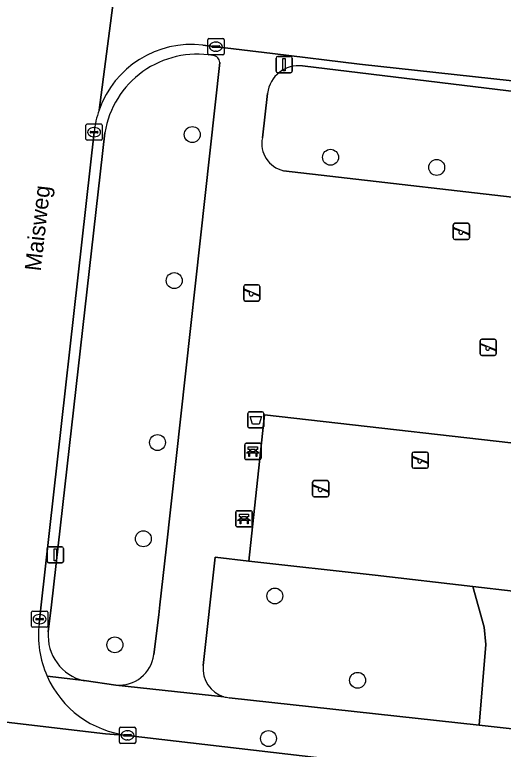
# Model space of a CAD drawing. Extents: x 162026 to 163502, y 387295 to 388169.
# Drawn here: x 162820.92 to 162850.95, y 387491.11 to 387536.26 of the extents above; entities that cross this region are included whole.
import ezdxf

# ---------------------------------------------------------------- set-up
doc = ezdxf.new("R2010")
doc.units = 0
for name, color, linetype in [('IMGEO_Afvalbak', 7, 'Continuous'), ('IMGEO_Bank', 7, 'Continuous'), ('IMGEO_Boom', 7, 'Continuous'), ('IMGEO_Groenvoorziening', 7, 'Continuous'), ('IMGEO_Kolk', 7, 'Continuous'), ('IMGEO_Lichtmast', 7, 'Continuous'), ('IMGEO_Openbare_ruimte_label', 7, 'Continuous'), ('IMGEO_Rijbaan_lokaal_open', 7, 'Continuous'), ('IMGEO_Speelvoorziening', 7, 'Continuous'), ('IMGEO_Terreindeel_zand', 7, 'Continuous'), ('IMGEO_Voetpad_open', 7, 'Continuous')]:
    doc.layers.add(name, color=color, linetype=linetype)

msp = doc.modelspace()

# ---------------------------------------------------------------- linework, layer by layer
at = {"layer": 'IMGEO_Afvalbak'}
for p, q in [((162835.239, 387510.96), (162835.239, 387511.76)), ((162835.239, 387511.76), (162835.239, 387510.96)), ((162835.339, 387511.86), (162836.129, 387511.86)), ((162836.129, 387511.86), (162835.339, 387511.86)), ((162836.229, 387511.76), (162836.229, 387510.96)), ((162836.229, 387510.96), (162836.229, 387511.76)), ((162836.129, 387510.86), (162835.339, 387510.86)), ((162835.339, 387510.86), (162836.129, 387510.86))]:
    msp.add_line(p, q, dxfattribs=at)
msp.add_lwpolyline([(162835.382, 387511.574), (162836.086, 387511.574), (162835.937, 387511.104), (162835.531, 387511.104), (162835.382, 387511.574)], dxfattribs=at)
for centre, start, end in [((162835.339, 387511.76), 90, 180), ((162835.339, 387511.76), 90, 180), ((162836.129, 387511.76), 0, 90), ((162836.129, 387511.76), 360, 90), ((162835.339, 387510.96), 180, 270), ((162835.339, 387510.96), 180, 270), ((162836.129, 387510.96), 270, 0), ((162836.129, 387510.96), 270, 0)]:
    msp.add_arc(centre, 0.1, start, end, dxfattribs=at)
at = {"layer": 'IMGEO_Bank'}
for p, q in [((162835.06, 387508.994), (162835.06, 387509.835)), ((162835.06, 387509.835), (162835.06, 387508.994)), ((162835.135, 387509.919), (162835.976, 387509.919)), ((162835.976, 387509.919), (162835.135, 387509.919)), ((162836.06, 387509.844), (162836.06, 387509.003)), ((162836.06, 387509.003), (162836.06, 387509.844)), ((162835.757, 387509.317), (162835.364, 387509.317)), ((162835.369, 387509.425), (162835.369, 387509.531)), ((162835.413, 387509.531), (162835.413, 387509.425)), ((162835.701, 387509.537), (162835.419, 387509.537)), ((162835.419, 387509.419), (162835.701, 387509.419)), ((162835.707, 387509.425), (162835.707, 387509.531)), ((162835.751, 387509.531), (162835.751, 387509.425)), ((162835.985, 387508.919), (162835.144, 387508.919)), ((162835.144, 387508.919), (162835.985, 387508.919)), ((162834.515, 387504.854), (162834.515, 387505.695)), ((162834.515, 387505.695), (162834.515, 387504.854)), ((162834.59, 387505.779), (162835.431, 387505.779)), ((162835.431, 387505.779), (162834.59, 387505.779)), ((162835.515, 387505.704), (162835.515, 387504.863)), ((162835.515, 387504.863), (162835.515, 387505.704)), ((162835.212, 387505.177), (162834.819, 387505.177)), ((162834.824, 387505.285), (162834.824, 387505.391)), ((162834.868, 387505.391), (162834.868, 387505.285)), ((162835.156, 387505.397), (162834.874, 387505.397)), ((162834.874, 387505.279), (162835.156, 387505.279)), ((162835.162, 387505.285), (162835.162, 387505.391)), ((162835.206, 387505.391), (162835.206, 387505.285)), ((162835.44, 387504.779), (162834.599, 387504.779)), ((162834.599, 387504.779), (162835.44, 387504.779))]:
    msp.add_line(p, q, dxfattribs=at)
for points in [[(162835.363, 387509.537), (162835.277, 387509.537), (162835.277, 387509.698), (162835.84, 387509.698), (162835.84, 387509.537), (162835.757, 387509.537)], [(162835.307, 387509.317), (162835.165, 387509.317), (162835.277, 387509.419), (162835.363, 387509.419)], [(162835.357, 387509.31), (162835.357, 387509.103), (162835.314, 387509.103), (162835.314, 387509.31)], [(162835.757, 387509.419), (162835.84, 387509.419), (162835.952, 387509.317), (162835.813, 387509.317)], [(162835.807, 387509.31), (162835.807, 387509.103), (162835.763, 387509.103), (162835.763, 387509.31)], [(162834.818, 387505.397), (162834.732, 387505.397), (162834.732, 387505.558), (162835.295, 387505.558), (162835.295, 387505.397), (162835.212, 387505.397)], [(162834.762, 387505.177), (162834.62, 387505.177), (162834.732, 387505.279), (162834.818, 387505.279)], [(162834.812, 387505.17), (162834.812, 387504.963), (162834.769, 387504.963), (162834.769, 387505.17)], [(162835.212, 387505.279), (162835.295, 387505.279), (162835.407, 387505.177), (162835.268, 387505.177)], [(162835.262, 387505.17), (162835.262, 387504.963), (162835.218, 387504.963), (162835.218, 387505.17)]]:
    msp.add_lwpolyline(points, dxfattribs=at)
for centre, radius, start, end in [((162835.138, 387509.841), 0.0779, 92.4484, 184.2845), ((162835.138, 387509.841), 0.0779, 92.4484, 184.2845), ((162835.982, 387509.841), 0.0779, 2.4484, 94.2845), ((162835.982, 387509.841), 0.0779, 2.4484, 94.2845), ((162835.307, 387509.31), 0.00671, 2.8957, 87.1043), ((162835.364, 387509.31), 0.00671, 92.8957, 177.1043), ((162835.362, 387509.53), 0.00671, 2.8957, 87.1043), ((162835.362, 387509.426), 0.00671, 272.8957, 357.1043), ((162835.419, 387509.53), 0.00671, 92.8957, 177.1043), ((162835.419, 387509.426), 0.00671, 182.8957, 267.1043), ((162835.701, 387509.53), 0.00671, 2.8957, 87.1043), ((162835.701, 387509.426), 0.00671, 272.8957, 357.1043), ((162835.758, 387509.53), 0.00671, 92.8957, 177.1043), ((162835.758, 387509.426), 0.00671, 182.8957, 267.1043), ((162835.756, 387509.31), 0.00671, 2.8957, 87.1043), ((162835.813, 387509.31), 0.00671, 92.8957, 177.1043), ((162835.138, 387508.997), 0.0779, 182.4484, 274.2845), ((162835.138, 387508.997), 0.0779, 182.4484, 274.2845), ((162835.982, 387508.997), 0.0779, 272.4484, 4.2845), ((162835.982, 387508.997), 0.0779, 272.4484, 4.2845), ((162834.593, 387505.701), 0.0779, 92.4484, 184.2845), ((162834.593, 387505.701), 0.0779, 92.4484, 184.2845), ((162835.437, 387505.701), 0.0779, 2.4484, 94.2845), ((162835.437, 387505.701), 0.0779, 2.4484, 94.2845), ((162834.762, 387505.17), 0.00671, 2.8957, 87.1043), ((162834.819, 387505.17), 0.00671, 92.8957, 177.1043), ((162834.817, 387505.39), 0.00671, 2.8957, 87.1043), ((162834.817, 387505.286), 0.00671, 272.8957, 357.1043), ((162834.874, 387505.39), 0.00671, 92.8957, 177.1043), ((162834.874, 387505.286), 0.00671, 182.8957, 267.1043), ((162835.156, 387505.39), 0.00671, 2.8957, 87.1043), ((162835.156, 387505.286), 0.00671, 272.8957, 357.1043), ((162835.213, 387505.39), 0.00671, 92.8957, 177.1043), ((162835.213, 387505.286), 0.00671, 182.8957, 267.1043), ((162835.211, 387505.17), 0.00671, 2.8957, 87.1043), ((162835.268, 387505.17), 0.00671, 92.8957, 177.1043), ((162834.593, 387504.857), 0.0779, 182.4484, 274.2845), ((162834.593, 387504.857), 0.0779, 182.4484, 274.2845), ((162835.437, 387504.857), 0.0779, 272.4484, 4.2845), ((162835.437, 387504.857), 0.0779, 272.4484, 4.2845)]:
    msp.add_arc(centre, radius, start, end, dxfattribs=at)
at = {"layer": 'IMGEO_Boom'}
for centre in [(162831.833, 387528.89), (162840.331, 387527.496), (162846.855, 387526.874), (162830.724, 387519.917), (162829.696, 387509.966), (162828.826, 387504.053), (162836.905, 387500.537), (162827.075, 387497.537), (162841.994, 387495.356), (162836.519, 387491.776)]:
    msp.add_circle(centre, 0.489, dxfattribs=at)
at = {"layer": 'IMGEO_Groenvoorziening'}
for points in [[(162829.474, 387496.934), (162829.768, 387499.376), (162829.839, 387500), (162830.227, 387503.414), (162833.52, 387533.316)], [(162855.496, 387531.062), (162838.616, 387533.112)], [(162836.457, 387531.418), (162836.143, 387528.69)], [(162826.462, 387529.003), (162823.172, 387500), (162822.983, 387498.333)], [(162837.434, 387526.669), (162854.883, 387524.661)], [(162857.255, 387521.007), (162856.373, 387520.877), (162855.025, 387509.543), (162854.543, 387505.196), (162854.093, 387501.133), (162854.029, 387500.556), (162849.07, 387501.125), (162849.768, 387498.612), (162849.868, 387497.553), (162849.46, 387492.596), (162859.991, 387491.439)], [(162849.768, 387498.612), (162849.07, 387501.125), (162843.08, 387501.812), (162835.306, 387502.682), (162833.24, 387502.913), (162832.508, 387496.261)], [(162834.091, 387494.285), (162849.46, 387492.596), (162849.868, 387497.553), (162849.768, 387498.612)], [(162825.178, 387495.333), (162827.138, 387495.061)]]:
    msp.add_lwpolyline(points, dxfattribs=at)
for centre, radius, start, end in [((162832.124, 387528.093), 5.735, 80.149, 170.8692), ((162833.102, 387533.325), 0.418, 358.8069, 89.5601), ((162838.384, 387531.185), 1.941, 83.1415, 173.0956), ((162837.82, 387528.338), 1.713, 168.1583, 256.982), ((162825.812, 387498.1), 2.839, 175.2924, 257.091), ((162827.324, 387497.223), 2.169, 265.0878, 352.3573), ((162834.288, 387496.064), 1.791, 173.6913, 253.5229), ((162834.278, 387496.035), 1.76, 253.5558, 263.8952)]:
    msp.add_arc(centre, radius, start, end, dxfattribs=at)
at = {"layer": 'IMGEO_Kolk'}
for p, q in [((162832.783, 387533.867), (162832.783, 387534.719)), ((162832.858, 387534.793), (162833.71, 387534.793)), ((162833.271, 387534.573), (162833.296, 387534.573)), ((162833.784, 387534.719), (162833.784, 387533.867)), ((162833.042, 387534.287), (162833.042, 387534.299)), ((162833.48, 387534.25), (162833.082, 387534.25)), ((162833.085, 387534.336), (162833.483, 387534.336)), ((162833.294, 387534.013), (162833.269, 387534.013)), ((162833.526, 387534.299), (162833.526, 387534.287)), ((162833.71, 387533.793), (162832.858, 387533.793)), ((162825.374, 387529.542), (162826.226, 387529.542)), ((162825.299, 387528.616), (162825.299, 387529.468)), ((162825.558, 387529.036), (162825.558, 387529.048)), ((162825.601, 387529.085), (162825.999, 387529.085)), ((162825.787, 387529.322), (162825.812, 387529.322)), ((162826.042, 387529.048), (162826.042, 387529.036)), ((162826.3, 387529.468), (162826.3, 387528.616)), ((162825.996, 387528.999), (162825.598, 387528.999)), ((162825.81, 387528.762), (162825.785, 387528.762)), ((162826.226, 387528.542), (162825.374, 387528.542)), ((162821.948, 387498.686), (162821.948, 387499.538)), ((162822.023, 387499.612), (162822.875, 387499.612)), ((162822.436, 387499.392), (162822.461, 387499.392)), ((162822.949, 387499.538), (162822.949, 387498.686)), ((162822.207, 387499.106), (162822.207, 387499.118)), ((162822.645, 387499.069), (162822.247, 387499.069)), ((162822.25, 387499.155), (162822.648, 387499.155)), ((162822.459, 387498.832), (162822.434, 387498.832)), ((162822.691, 387499.118), (162822.691, 387499.106)), ((162822.875, 387498.612), (162822.023, 387498.612)), ((162827.428, 387492.474), (162828.28, 387492.474)), ((162827.353, 387491.548), (162827.353, 387492.4)), ((162827.655, 387492.017), (162828.053, 387492.017)), ((162827.841, 387492.254), (162827.866, 387492.254)), ((162828.354, 387492.4), (162828.354, 387491.548)), ((162827.612, 387491.968), (162827.612, 387491.98)), ((162828.05, 387491.931), (162827.652, 387491.931)), ((162827.864, 387491.694), (162827.839, 387491.694)), ((162828.096, 387491.98), (162828.096, 387491.968)), ((162828.28, 387491.474), (162827.428, 387491.474))]:
    msp.add_line(p, q, dxfattribs=at)
for points in [[(162832.783, 387533.867), (162832.783, 387534.719)], [(162832.858, 387534.793), (162833.71, 387534.793)], [(162833.784, 387534.719), (162833.784, 387533.867)], [(162833.71, 387533.793), (162832.858, 387533.793)], [(162825.374, 387529.542), (162826.226, 387529.542)], [(162825.299, 387528.616), (162825.299, 387529.468)], [(162826.3, 387529.468), (162826.3, 387528.616)], [(162826.226, 387528.542), (162825.374, 387528.542)], [(162821.948, 387498.686), (162821.948, 387499.538)], [(162822.023, 387499.612), (162822.875, 387499.612)], [(162822.949, 387499.538), (162822.949, 387498.686)], [(162822.875, 387498.612), (162822.023, 387498.612)], [(162827.428, 387492.474), (162828.28, 387492.474)], [(162827.353, 387491.548), (162827.353, 387492.4)], [(162828.354, 387492.4), (162828.354, 387491.548)], [(162828.28, 387491.474), (162827.428, 387491.474)]]:
    msp.add_lwpolyline(points, dxfattribs=at)
for centre, radius, start, end in [((162832.86, 387534.717), 0.0765, 91.552, 178.448), ((162832.86, 387534.717), 0.0765, 91.552, 178.448), ((162833.708, 387534.717), 0.0765, 1.552, 88.448), ((162833.708, 387534.717), 0.0765, 1.552, 88.448), ((162833.082, 387534.296), 0.0403, 85.8775, 175.7526), ((162833.079, 387534.286), 0.0366, 178.938, 274.7102), ((162833.483, 387534.293), 0.043, 264.8664, 352.4533), ((162833.487, 387534.298), 0.0386, 1.7309, 96.639), ((162832.86, 387533.869), 0.0765, 181.552, 268.448), ((162832.86, 387533.869), 0.0765, 181.552, 268.448), ((162833.708, 387533.869), 0.0765, 271.552, 358.448), ((162833.708, 387533.869), 0.0765, 271.552, 358.448), ((162825.376, 387529.466), 0.0765, 91.552, 178.448), ((162825.376, 387529.466), 0.0765, 91.552, 178.448), ((162826.224, 387529.466), 0.0765, 1.552, 88.448), ((162826.224, 387529.466), 0.0765, 1.552, 88.448), ((162825.598, 387529.045), 0.0403, 85.8775, 175.7526), ((162825.595, 387529.035), 0.0366, 178.938, 274.7102), ((162825.999, 387529.042), 0.043, 264.8664, 352.4533), ((162826.003, 387529.047), 0.0386, 1.7309, 96.639), ((162825.376, 387528.618), 0.0765, 181.552, 268.448), ((162825.376, 387528.618), 0.0765, 181.552, 268.448), ((162826.224, 387528.618), 0.0765, 271.552, 358.448), ((162826.224, 387528.618), 0.0765, 271.552, 358.448), ((162822.025, 387499.536), 0.0765, 91.552, 178.448), ((162822.025, 387499.536), 0.0765, 91.552, 178.448), ((162822.873, 387499.536), 0.0765, 1.552, 88.448), ((162822.873, 387499.536), 0.0765, 1.552, 88.448), ((162822.247, 387499.115), 0.0403, 85.8775, 175.7526), ((162822.244, 387499.105), 0.0366, 178.938, 274.7102), ((162822.648, 387499.112), 0.043, 264.8664, 352.4533), ((162822.652, 387499.117), 0.0386, 1.7309, 96.639), ((162822.025, 387498.688), 0.0765, 181.552, 268.448), ((162822.025, 387498.688), 0.0765, 181.552, 268.448), ((162822.873, 387498.688), 0.0765, 271.552, 358.448), ((162822.873, 387498.688), 0.0765, 271.552, 358.448), ((162827.43, 387492.398), 0.0765, 91.552, 178.448), ((162827.43, 387492.398), 0.0765, 91.552, 178.448), ((162828.278, 387492.398), 0.0765, 1.552, 88.448), ((162828.278, 387492.398), 0.0765, 1.552, 88.448), ((162827.652, 387491.977), 0.0403, 85.8775, 175.7526), ((162828.057, 387491.979), 0.0386, 1.7309, 96.639), ((162827.649, 387491.967), 0.0366, 178.938, 274.7102), ((162828.053, 387491.974), 0.043, 264.8664, 352.4533), ((162827.43, 387491.55), 0.0765, 181.552, 268.448), ((162827.43, 387491.55), 0.0765, 181.552, 268.448), ((162828.278, 387491.55), 0.0765, 271.552, 358.448), ((162828.278, 387491.55), 0.0765, 271.552, 358.448)]:
    msp.add_arc(centre, radius, start, end, dxfattribs=at)
for centre, major_axis, ratio, start_param, end_param in [((162833.27, 387534.293), (-0.387, 0.002), 0.722429, 4.712389, 7.853982), ((162833.295, 387534.293), (-0.39, 0.002), 0.717154, 1.570796, 4.712389), ((162825.786, 387529.042), (-0.387, 0.002), 0.722429, 4.712389, 7.853982), ((162825.811, 387529.042), (-0.39, 0.002), 0.717154, 1.570796, 4.712389), ((162822.435, 387499.112), (-0.387, 0.002), 0.722429, 4.712389, 7.853982), ((162822.46, 387499.112), (-0.39, 0.002), 0.717154, 1.570796, 4.712389), ((162827.84, 387491.974), (-0.387, 0.002), 0.722429, 4.712389, 7.853982), ((162827.865, 387491.974), (-0.39, 0.002), 0.717154, 1.570796, 4.712389)]:
    msp.add_ellipse(centre, major_axis=major_axis, ratio=ratio, start_param=start_param, end_param=end_param, dxfattribs=at)
at = {"layer": 'IMGEO_Lichtmast'}
for p, q in [((162836.981, 387532.79), (162836.981, 387533.59)), ((162836.981, 387533.59), (162836.981, 387532.79)), ((162837.081, 387533.69), (162837.871, 387533.69)), ((162837.871, 387533.69), (162837.081, 387533.69)), ((162837.971, 387533.59), (162837.971, 387532.79)), ((162837.971, 387532.79), (162837.971, 387533.59)), ((162837.871, 387532.69), (162837.081, 387532.69)), ((162837.081, 387532.69), (162837.871, 387532.69)), ((162822.922, 387502.665), (162822.922, 387503.465)), ((162822.922, 387503.465), (162822.922, 387502.665)), ((162823.022, 387503.565), (162823.812, 387503.565)), ((162823.812, 387503.565), (162823.022, 387503.565)), ((162823.912, 387503.465), (162823.912, 387502.665)), ((162823.912, 387502.665), (162823.912, 387503.465)), ((162823.812, 387502.565), (162823.022, 387502.565)), ((162823.022, 387502.565), (162823.812, 387502.565))]:
    msp.add_line(p, q, dxfattribs=at)
for points in [[(162837.401, 387533.565), (162837.551, 387533.565), (162837.551, 387532.815), (162837.401, 387532.815), (162837.401, 387533.565)], [(162823.342, 387503.44), (162823.492, 387503.44), (162823.492, 387502.69), (162823.342, 387502.69), (162823.342, 387503.44)]]:
    msp.add_lwpolyline(points, dxfattribs=at)
for centre, start, end in [((162837.081, 387533.59), 90, 180), ((162837.081, 387533.59), 90, 180), ((162837.871, 387533.59), 0, 90), ((162837.871, 387533.59), 360, 90), ((162837.081, 387532.79), 180, 270), ((162837.081, 387532.79), 180, 270), ((162837.871, 387532.79), 270, 0), ((162837.871, 387532.79), 270, 0), ((162823.022, 387503.465), 90, 180), ((162823.022, 387503.465), 90, 180), ((162823.812, 387503.465), 0, 90), ((162823.812, 387503.465), 360, 90), ((162823.022, 387502.665), 180, 270), ((162823.022, 387502.665), 180, 270), ((162823.812, 387502.665), 270, 0), ((162823.812, 387502.665), 270, 0)]:
    msp.add_arc(centre, 0.1, start, end, dxfattribs=at)
at = {"layer": 'IMGEO_Rijbaan_lokaal_open'}
for points in [[(162828.096, 387545.674), (162826.104, 387530.4)], [(162826.104, 387530.4), (162828.096, 387545.674)], [(162832.483, 387534.391), (162836.756, 387533.869), (162842.113, 387533.215), (162857.311, 387531.556)], [(162822.417, 387498.844), (162822.553, 387500), (162825.799, 387529.046)], [(162827.85, 387491.973), (162826.501, 387492.061), (162809.575, 387494.059), (162809.066, 387494.139), (162756.513, 387500), (162684.573, 387508.154)], [(162809.066, 387494.139), (162809.575, 387494.059), (162826.501, 387492.061), (162827.85, 387491.973)], [(162861.279, 387488.075), (162827.85, 387491.973)]]:
    msp.add_lwpolyline(points, dxfattribs=at)
for centre, radius, start, end in [((162831.789, 387528.407), 6.024, 83.3864, 160.6777), ((162831.73, 387528.421), 5.964, 160.6235, 173.9876), ((162828.574, 387498.125), 6.199, 173.3391, 203.8838), ((162828.567, 387498.124), 6.192, 203.8983, 263.3472)]:
    msp.add_arc(centre, radius, start, end, dxfattribs=at)
at = {"layer": 'IMGEO_Speelvoorziening'}
for p, q in [((162847.875, 387522.54), (162847.875, 387523.34)), ((162847.875, 387523.34), (162847.875, 387522.54)), ((162847.944, 387523.165), (162848.82, 387522.812)), ((162847.975, 387523.44), (162848.765, 387523.44)), ((162848.765, 387523.44), (162847.975, 387523.44)), ((162848.865, 387523.34), (162848.865, 387522.54)), ((162848.865, 387522.54), (162848.865, 387523.34)), ((162848.258, 387522.968), (162847.919, 387523.105)), ((162848.796, 387522.752), (162848.456, 387522.889)), ((162848.765, 387522.44), (162847.975, 387522.44)), ((162847.975, 387522.44), (162848.765, 387522.44)), ((162834.993, 387518.76), (162834.993, 387519.56)), ((162834.993, 387519.56), (162834.993, 387518.76)), ((162835.093, 387519.66), (162835.883, 387519.66)), ((162835.883, 387519.66), (162835.093, 387519.66)), ((162835.983, 387519.56), (162835.983, 387518.76)), ((162835.983, 387518.76), (162835.983, 387519.56)), ((162835.376, 387519.188), (162835.037, 387519.325)), ((162835.062, 387519.385), (162835.938, 387519.032)), ((162835.914, 387518.972), (162835.574, 387519.109)), ((162835.883, 387518.66), (162835.093, 387518.66)), ((162835.093, 387518.66), (162835.883, 387518.66)), ((162849.525, 387515.417), (162849.525, 387516.217)), ((162849.525, 387516.217), (162849.525, 387515.417)), ((162849.908, 387515.845), (162849.569, 387515.982)), ((162849.594, 387516.042), (162850.47, 387515.689)), ((162849.625, 387516.317), (162850.415, 387516.317)), ((162850.415, 387516.317), (162849.625, 387516.317)), ((162850.515, 387516.217), (162850.515, 387515.417)), ((162850.515, 387515.417), (162850.515, 387516.217)), ((162850.446, 387515.629), (162850.106, 387515.766)), ((162850.415, 387515.317), (162849.625, 387515.317)), ((162849.625, 387515.317), (162850.415, 387515.317)), ((162845.347, 387508.483), (162845.347, 387509.283)), ((162845.347, 387509.283), (162845.347, 387508.483)), ((162845.447, 387509.383), (162846.237, 387509.383)), ((162846.237, 387509.383), (162845.447, 387509.383)), ((162846.337, 387509.283), (162846.337, 387508.483)), ((162846.337, 387508.483), (162846.337, 387509.283)), ((162845.73, 387508.911), (162845.391, 387509.048)), ((162845.416, 387509.108), (162846.292, 387508.755)), ((162846.268, 387508.695), (162845.928, 387508.832)), ((162846.237, 387508.383), (162845.447, 387508.383)), ((162845.447, 387508.383), (162846.237, 387508.383)), ((162839.23, 387506.73), (162839.23, 387507.53)), ((162839.23, 387507.53), (162839.23, 387506.73)), ((162839.33, 387507.63), (162840.12, 387507.63)), ((162840.12, 387507.63), (162839.33, 387507.63)), ((162840.22, 387507.53), (162840.22, 387506.73)), ((162840.22, 387506.73), (162840.22, 387507.53)), ((162839.613, 387507.158), (162839.274, 387507.295)), ((162839.299, 387507.355), (162840.175, 387507.002)), ((162840.151, 387506.942), (162839.811, 387507.079)), ((162840.12, 387506.63), (162839.33, 387506.63)), ((162839.33, 387506.63), (162840.12, 387506.63))]:
    msp.add_line(p, q, dxfattribs=at)
for centre, radius, start, end in [((162847.975, 387523.34), 0.1, 90, 180), ((162847.975, 387523.34), 0.1, 90, 180), ((162847.932, 387523.135), 0.0327, 68.078, 248.078), ((162848.765, 387523.34), 0.1, 0, 90), ((162848.765, 387523.34), 0.1, 360, 90), ((162848.337, 387522.878), 0.12, 130.9928, 5.1632), ((162848.808, 387522.782), 0.0327, 248.078, 68.078), ((162847.975, 387522.54), 0.1, 180, 270), ((162847.975, 387522.54), 0.1, 180, 270), ((162848.765, 387522.54), 0.1, 270, 0), ((162848.765, 387522.54), 0.1, 270, 0), ((162835.093, 387519.56), 0.1, 90, 180), ((162835.093, 387519.56), 0.1, 90, 180), ((162835.883, 387519.56), 0.1, 0, 90), ((162835.883, 387519.56), 0.1, 360, 90), ((162835.05, 387519.355), 0.0327, 68.078, 248.078), ((162835.455, 387519.098), 0.12, 130.9928, 5.1632), ((162835.093, 387518.76), 0.1, 180, 270), ((162835.093, 387518.76), 0.1, 180, 270), ((162835.883, 387518.76), 0.1, 270, 0), ((162835.883, 387518.76), 0.1, 270, 0), ((162835.926, 387519.002), 0.0327, 248.078, 68.078), ((162849.625, 387516.217), 0.1, 90, 180), ((162849.625, 387516.217), 0.1, 90, 180), ((162849.582, 387516.012), 0.0327, 68.078, 248.078), ((162850.415, 387516.217), 0.1, 0, 90), ((162850.415, 387516.217), 0.1, 360, 90), ((162849.987, 387515.755), 0.12, 130.9928, 5.1632), ((162850.458, 387515.659), 0.0327, 248.078, 68.078), ((162849.625, 387515.417), 0.1, 180, 270), ((162849.625, 387515.417), 0.1, 180, 270), ((162850.415, 387515.417), 0.1, 270, 0), ((162850.415, 387515.417), 0.1, 270, 0), ((162845.447, 387509.283), 0.1, 90, 180), ((162845.447, 387509.283), 0.1, 90, 180), ((162846.237, 387509.283), 0.1, 0, 90), ((162846.237, 387509.283), 0.1, 360, 90), ((162845.404, 387509.078), 0.0327, 68.078, 248.078), ((162845.809, 387508.821), 0.12, 130.9928, 5.1632), ((162846.28, 387508.725), 0.0327, 248.078, 68.078), ((162845.447, 387508.483), 0.1, 180, 270), ((162845.447, 387508.483), 0.1, 180, 270), ((162846.237, 387508.483), 0.1, 270, 0), ((162846.237, 387508.483), 0.1, 270, 0), ((162839.33, 387507.53), 0.1, 90, 180), ((162839.33, 387507.53), 0.1, 90, 180), ((162840.12, 387507.53), 0.1, 0, 90), ((162840.12, 387507.53), 0.1, 360, 90), ((162839.287, 387507.325), 0.0327, 68.078, 248.078), ((162839.692, 387507.068), 0.12, 130.9928, 5.1632), ((162840.163, 387506.972), 0.0327, 248.078, 68.078), ((162839.33, 387506.73), 0.1, 180, 270), ((162839.33, 387506.73), 0.1, 180, 270), ((162840.12, 387506.73), 0.1, 270, 0), ((162840.12, 387506.73), 0.1, 270, 0)]:
    msp.add_arc(centre, radius, start, end, dxfattribs=at)
at = {"layer": 'IMGEO_Terreindeel_zand'}
msp.add_lwpolyline([(162854.543, 387505.196), (162855.025, 387509.543), (162836.277, 387511.669), (162835.306, 387502.682), (162843.08, 387501.812), (162849.07, 387501.125), (162854.029, 387500.556), (162854.093, 387501.133)], close=True, dxfattribs=at)
at = {"layer": 'IMGEO_Voetpad_open'}
for points in [[(162857.311, 387531.556), (162842.113, 387533.215), (162836.756, 387533.869), (162832.483, 387534.391)], [(162833.52, 387533.316), (162830.227, 387503.414), (162829.839, 387500), (162829.768, 387499.376), (162829.474, 387496.934)], [(162838.616, 387533.112), (162855.496, 387531.062)], [(162836.143, 387528.69), (162836.457, 387531.418)], [(162825.799, 387529.046), (162822.553, 387500), (162822.417, 387498.844)], [(162822.983, 387498.333), (162823.172, 387500), (162826.462, 387529.003)], [(162854.883, 387524.661), (162837.434, 387526.669)], [(162832.508, 387496.261), (162833.24, 387502.913), (162835.306, 387502.682), (162836.277, 387511.669), (162855.025, 387509.543), (162856.373, 387520.877)], [(162833.78, 387494.347), (162827.138, 387495.061), (162825.178, 387495.333), (162822.906, 387495.615)], [(162822.906, 387495.615), (162825.178, 387495.333)], [(162827.138, 387495.061), (162833.78, 387494.347)], [(162859.991, 387491.439), (162849.46, 387492.596), (162834.091, 387494.285)], [(162827.85, 387491.973), (162861.279, 387488.075), (162861.512, 387488.048), (162862.053, 387488.009), (162862.596, 387488.019), (162863.136, 387488.078), (162863.668, 387488.184), (162864.188, 387488.338), (162864.693, 387488.537), (162865.178, 387488.781), (162865.639, 387489.067), (162866.073, 387489.393), (162866.476, 387489.757), (162866.845, 387490.155), (162867.177, 387490.584), (162867.469, 387491.041), (162867.719, 387491.523), (162867.925, 387492.025), (162868.086, 387492.544), (162868.199, 387493.074)]]:
    msp.add_lwpolyline(points, dxfattribs=at)
for centre, radius, start, end in [((162831.789, 387528.407), 6.024, 83.3864, 160.6777), ((162832.124, 387528.093), 5.735, 80.149, 170.8692), ((162833.102, 387533.325), 0.418, 358.8069, 89.5601), ((162838.384, 387531.185), 1.941, 83.1415, 173.0956), ((162831.73, 387528.421), 5.964, 160.6235, 173.9876), ((162837.82, 387528.338), 1.713, 168.1583, 256.982), ((162828.574, 387498.125), 6.199, 173.3391, 203.8838), ((162825.812, 387498.1), 2.839, 175.2924, 257.091), ((162827.324, 387497.223), 2.169, 265.0878, 352.3573), ((162834.288, 387496.064), 1.791, 173.6913, 253.5229), ((162828.567, 387498.124), 6.192, 203.8983, 263.3472), ((162834.278, 387496.035), 1.76, 253.5558, 263.8952)]:
    msp.add_arc(centre, radius, start, end, dxfattribs=at)

# ---------------------------------------------------------------- texts
at = {"layer": 'IMGEO_Openbare_ruimte_label'}
msp.add_text('Maisweg', height=1, rotation=83.5713, dxfattribs=at).set_placement((162822.52, 387520.467))

doc.saveas('drawing.dxf')
